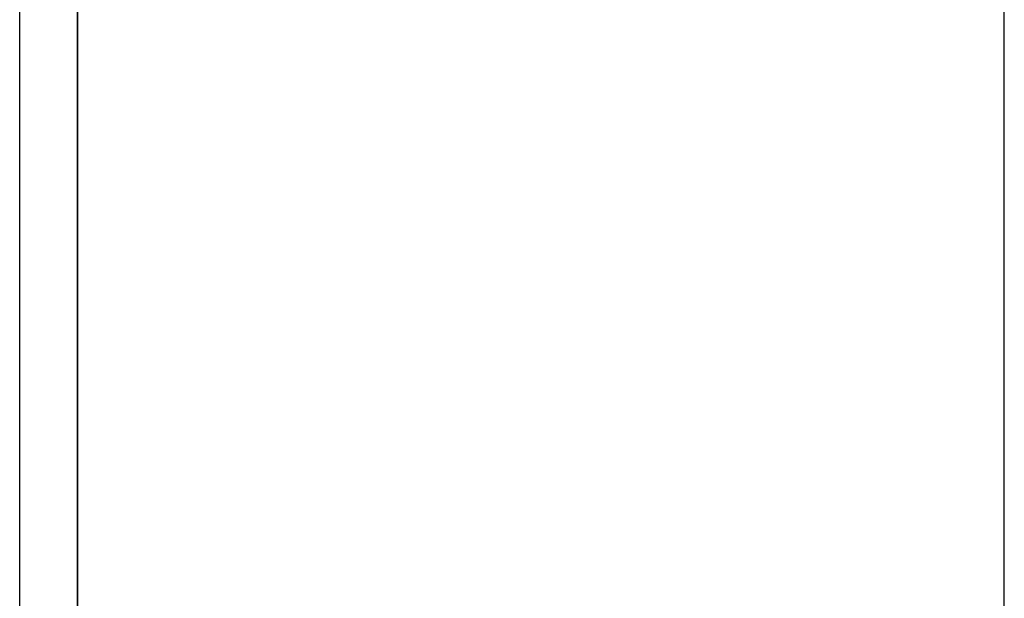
# Model space of a CAD drawing. Extents: x -270 to 272, y -152 to 146.
# Tile 791 of 1056: x 228.468 to 230.168, y -14.602 to -13.603. Entities that reach past the tile are written whole.
import ezdxf

# ---------------------------------------------------------------- set-up
doc = ezdxf.new("R2010")
doc.units = 0
doc.layers.get('0').update_dxf_attribs({"linetype": 'CONTINUOUS'})

msp = doc.modelspace()

# ---------------------------------------------------------------- linework, layer by layer
at = {"color": 250}
for p, q in [((228.568, -21.6826), (228.568, 145.7819)), ((228.568, -21.6826), (228.568, 145.7819)), ((228.568, -18.7866), (228.568, 85.6694))]:
    msp.add_line(p, q, dxfattribs=at)
for p, q in [((228.568, -13.0362), (228.568, -14.6747)), ((228.468, -14.6946), (228.468, -13.0546)), ((230.168, -14.6946), (230.168, -13.0546)), ((228.568, -14.2206), (228.568, -14.0706)), ((228.568, -14.0706), (228.568, -14.2206)), ((228.568, -14.2206), (228.568, -14.0706)), ((228.568, -14.0706), (228.568, -14.2206)), ((228.568, -14.2206), (228.568, -14.0706)), ((228.568, -14.0706), (228.568, -14.2206)), ((228.568, -14.2206), (228.568, -14.0706)), ((228.568, -14.0706), (228.568, -14.2206)), ((228.568, -14.2206), (228.568, -14.0706)), ((228.568, -14.0706), (228.568, -14.2206)), ((228.568, -14.2206), (228.568, -14.0706)), ((228.568, -14.0706), (228.568, -14.2206)), ((228.568, -14.2206), (228.568, -14.0706)), ((228.568, -14.0706), (228.568, -14.2206)), ((228.568, -14.2206), (228.568, -14.0706)), ((228.568, -14.0706), (228.568, -14.2206)), ((228.568, -14.2206), (228.568, -14.0706)), ((228.568, -14.0706), (228.568, -14.2206)), ((228.568, -14.2206), (228.568, -14.0706)), ((228.568, -14.0706), (228.568, -14.2206)), ((228.568, -14.2206), (228.568, -14.0706)), ((228.568, -14.0706), (228.568, -14.2206)), ((228.568, -14.2206), (228.568, -14.0706)), ((228.568, -14.0706), (228.568, -14.2206)), ((228.568, -14.2206), (228.568, -14.0706)), ((228.568, -14.0706), (228.568, -14.2206)), ((228.568, -14.2206), (228.568, -14.0706)), ((228.568, -14.0706), (228.568, -14.2206))]:
    msp.add_line(p, q)

doc.saveas('drawing.dxf')
